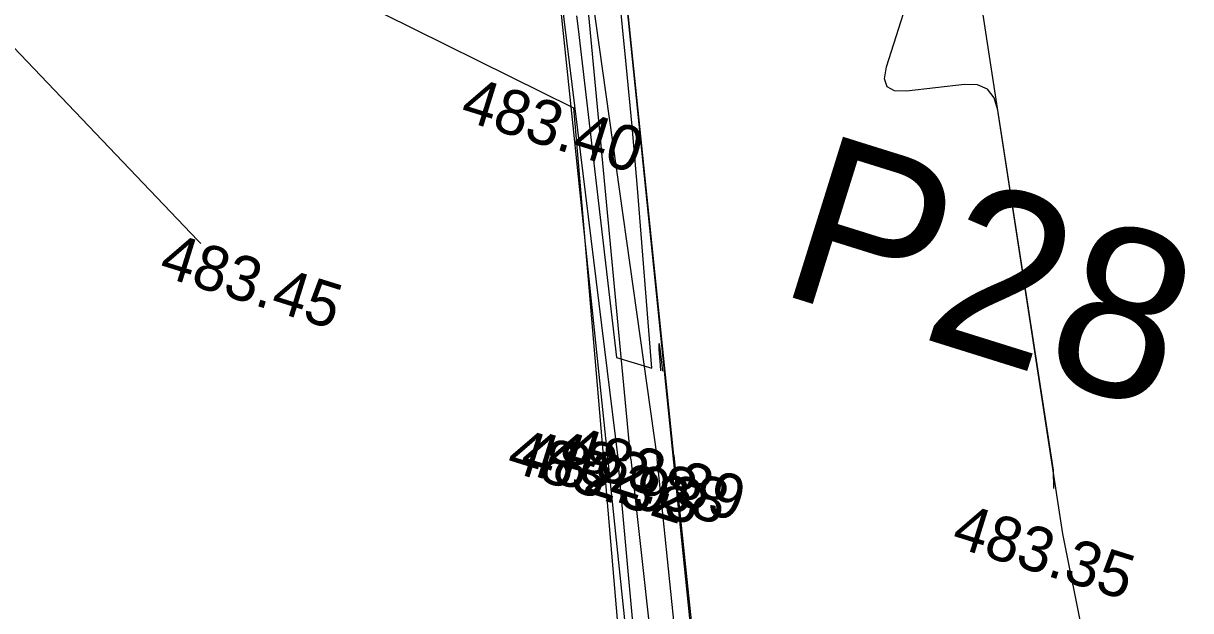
# Model space of a CAD drawing. Extents: x -636600 to -628587, y -1090963 to -1085869.
# Drawn here: x -629471.3 to -629419.3, y -1087458.9 to -1087432.8 of the extents above; entities that cross this region are included whole.
import ezdxf

# ---------------------------------------------------------------- set-up
doc = ezdxf.new("R2010")
doc.units = 0
for name, color, linetype in [('03_PC_OBJEKTY_STAV', 7, 'Continuous'), ('22', 7, 'Continuous'), ('23', 7, 'Continuous'), ('42', 7, 'Continuous'), ('60', 7, 'Continuous'), ('Ex_Minor Contours', 7, 'Continuous'), ('koty_vše', 7, 'Continuous'), ('PARCELY_NÁVRH_TOKY_NÁDRŽE', 7, 'Continuous')]:
    doc.layers.add(name, color=color, linetype=linetype)

msp = doc.modelspace()

# ---------------------------------------------------------------- linework, layer by layer
at = {"layer": '22'}
for p, q in [((-629442.343, -1087451.999), (-629445.014, -1087426.241)), ((-629447.889, -1087427.396), (-629444.847, -1087452.097)), ((-629442.343, -1087451.999), (-629435.235, -1087520.558)), ((-629442.224, -1087480.491), (-629444.847, -1087452.097))]:
    msp.add_line(p, q, dxfattribs=at)
at = {"layer": '23'}
for p, q in [((-629479.593, -1087420.257), (-629446.821, -1087436.52)), ((-629446.821, -1087436.52), (-629444.853, -1087459.461))]:
    msp.add_line(p, q, dxfattribs=at)
at = {"layer": '42'}
for p, q in [((-629425.021, -1087455.473), (-629429.145, -1087428.632)), ((-629413.943, -1087510.689), (-629425.021, -1087455.473))]:
    msp.add_line(p, q, dxfattribs=at)
at = {"layer": '60'}
for p, q in [((-629444.257, -1087452.156), (-629446.672, -1087426.718)), ((-629446.672, -1087426.718), (-629443.09, -1087452.143)), ((-629444.257, -1087452.156), (-629436.638, -1087521.293)), ((-629436.015, -1087521.111), (-629443.09, -1087452.143))]:
    msp.add_line(p, q, dxfattribs=at)
at = {"layer": 'Ex_Minor Contours'}
msp.add_line((-629444.897, -1087447.631), (-629443.322, -1087448.102), dxfattribs=at)
for points in [[(-629480.269, -1087424.898), (-629463.539, -1087442.426), (-629463.405, -1087442.565)], [(-629443.322, -1087448.102), (-629443.967, -1087440.102), (-629444.082, -1087438.722), (-629444.203, -1087437.343), (-629444.331, -1087435.965), (-629444.466, -1087434.587), (-629445.278, -1087426.492)], [(-629425.435, -1087453.456), (-629425.445, -1087452.638), (-629427.916, -1087436.624), (-629428.083, -1087436.073), (-629428.387, -1087435.7), (-629428.827, -1087435.506), (-629429.403, -1087435.49), (-629431.981, -1087435.786), (-629432.52, -1087435.774), (-629432.849, -1087435.588), (-629432.968, -1087435.229), (-629432.877, -1087434.698), (-629431.47, -1087430.263)], [(-629446.687, -1087432.435), (-629446.613, -1087433.016), (-629444.897, -1087447.631)], [(-629442.923, -1087448.222), (-629442.942, -1087447.981), (-629442.997, -1087447.254), (-629443.005, -1087447.011), (-629442.966, -1087447.251), (-629442.881, -1087447.975), (-629442.851, -1087448.243)]]:
    msp.add_lwpolyline(points, dxfattribs=at)
at = {"layer": 'PARCELY_NÁVRH_TOKY_NÁDRŽE'}
for points in [[(-629434.264, -1087345.148), (-629446.893, -1087387.791), (-629447.765, -1087421.599), (-629448.882, -1087423.063), (-629447.889, -1087427.396), (-629428.311, -1087614.392), (-629426.219, -1087642.034), (-629426.221, -1087642.148)], [(-629423.213, -1087642.148), (-629425.585, -1087615.527), (-629445.014, -1087426.241), (-629443.866, -1087423.694), (-629442.691, -1087386.38), (-629429.537, -1087345.148)]]:
    msp.add_lwpolyline(points, dxfattribs=at)

# ---------------------------------------------------------------- texts
at = {"layer": '03_PC_OBJEKTY_STAV'}
msp.add_text('P28', height=7.5, rotation=342.6503, dxfattribs=at).set_placement((-629437.84, -1087444.724))
at = {"layer": 'koty_vše'}
for s, p in [('483.40', (-629451.934, -1087437.018)), ('483.45', (-629465.346, -1087443.954)), ('483.32', (-629449.877, -1087452.621)), ('483.39', (-629447.381, -1087452.521)), ('482.93', (-629449.295, -1087452.677)), ('482.88', (-629448.121, -1087452.667)), ('483.35', (-629430.052, -1087455.997))]:
    msp.add_text(s, height=2, rotation=342.6503, dxfattribs=at).set_placement(p)

doc.saveas('drawing.dxf')
